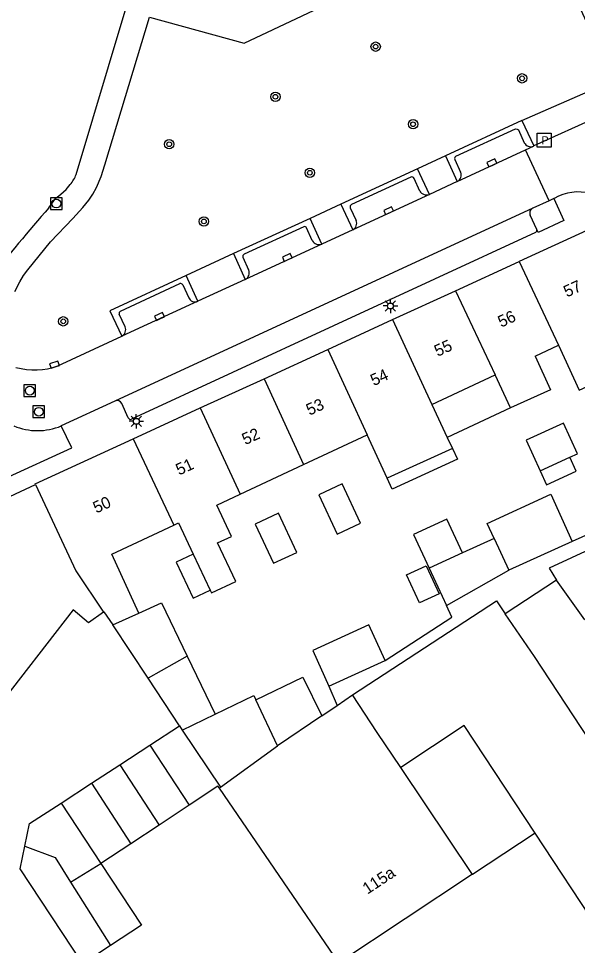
# Model space of a CAD drawing. Extents: x 132998 to 136004, y 396998 to 398512.
# Drawn here: x 133265.1 to 133312.9, y 398220.9 to 398300.1 of the extents above; entities that cross this region are included whole.
import ezdxf

# ---------------------------------------------------------------- set-up
doc = ezdxf.new("R2010")
doc.units = 0
for name, color, linetype in [('gg-afsc-erfafscheiding', 7, 'Continuous'), ('gg-anno-huisnummerreeks BGT', 7, 'Continuous'), ('gg-bbg-gedigitaliseerde bebouwing', 7, 'Continuous'), ('gg-bbg-gedigitaliseerde bijgebouw', 7, 'Continuous'), ('gg-bbg-hoofdgebouw', 7, 'Continuous'), ('gg-bbg-luifel en loopbrug', 7, 'Continuous'), ('gg-bbg-tussenscheiding', 7, 'Continuous'), ('gg-knt-verharding', 7, 'Continuous'), ('gg-knt-verharding nz', 7, 'Continuous'), ('gt-grn-groengrens', 7, 'Continuous'), ('gt-symb-boom', 7, 'Continuous'), ('gt-symb-brandput', 7, 'Continuous'), ('gt-symb-kolk', 7, 'Continuous'), ('gt-symb-lichtmast', 7, 'Continuous'), ('gt-symb-rioolschacht', 7, 'Continuous')]:
    doc.layers.add(name, color=color, linetype=linetype)

# ---------------------------------------------------------------- blocks, each defined once
blk = doc.blocks.new('gt0-BOOM')
at = {"layer": 'gt-symb-boom'}
for radius in [0.4, 0.2]:
    blk.add_circle((0, 0), radius, dxfattribs=at)
blk = doc.blocks.new('gt0-RS')
at = {"layer": 'gt-symb-rioolschacht'}
blk.add_lwpolyline([(-0.5, -0.5), (0.5, -0.5), (0.5, 0.5), (-0.5, 0.5)], close=True, dxfattribs=at)
blk.add_circle((0, 0), 0.375, dxfattribs=at)
blk = doc.blocks.new('gt0-KOLK')
at = {"layer": 'gt-symb-kolk'}
blk.add_lwpolyline([(0, 0), (0.375, 0), (0.375, 0.4), (-0.375, 0.4), (-0.375, 0), (0, 0)], dxfattribs=at)
blk = doc.blocks.new('gt0-BPUT')
at = {"layer": 'gt-symb-brandput'}
blk.add_lwpolyline([(-0.599, -0.599), (-0.599, 0.601), (0.601, 0.601), (0.601, -0.599)], close=True, dxfattribs=at)
blk.add_text('P', height=0.7, dxfattribs=at).set_placement((-0.233, -0.35))
blk = doc.blocks.new('gt0-LMAST')
at = {"layer": 'gt-symb-lichtmast'}
for p, q in [((-0.182, 0.173), (-0.447, 0.438)), ((-0.005, 0.246), (-0.005, 0.621)), ((0.172, 0.173), (0.437, 0.438)), ((-0.255, -0.004), (-0.63, -0.004)), ((-0.182, -0.181), (-0.447, -0.446)), ((-0.005, -0.254), (-0.005, -0.629)), ((0.437, -0.446), (0.172, -0.181)), ((0.245, -0.004), (0.62, -0.004))]:
    blk.add_line(p, q, dxfattribs=at)
blk.add_circle((-0.005, -0.004), 0.25, dxfattribs=at)

msp = doc.modelspace()

# ---------------------------------------------------------------- linework, layer by layer
at = {"layer": 'gg-afsc-erfafscheiding'}
for p, q in [((133314.647, 398256.426), (133312.447, 398255.425)), ((133291.651, 398243.064), (133292.351, 398241.413))]:
    msp.add_line(p, q, dxfattribs=at)
msp.add_lwpolyline([(133296.45, 398245.249), (133302.153, 398248.941), (133301.694, 398249.934)], dxfattribs=at)
at = {"layer": 'gg-bbg-gedigitaliseerde bebouwing'}
for p, q in [((133309.279, 398271.262), (133311.274, 398272.195)), ((133300.451, 398267.131), (133305.849, 398269.657)), ((133307.178, 398266.834), (133305.849, 398269.657)), ((133300.451, 398267.131), (133301.762, 398264.3)), ((133289.484, 398262.001), (133294.929, 398264.548)), ((133296.618, 398260.837), (133294.929, 398264.548)), ((133301.762, 398264.3), (133302.198, 398263.377)), ((133302.198, 398263.377), (133296.618, 398260.837)), ((133284.061, 398259.464), (133289.484, 398262.001)), ((133282.055, 398258.525), (133284.061, 398259.464)), ((133278.393, 398256.812), (133278.794, 398257)), ((133278.794, 398257), (133280.048, 398254.33)), ((133273.094, 398254.333), (133278.393, 398256.812)), ((133275.389, 398249.303), (133273.094, 398254.333)), ((133280.048, 398254.33), (133281.493, 398251.252)), ((133272.401, 398249.407), (133272.368, 398249.383)), ((133272.401, 398249.407), (133273.19, 398248.3)), ((133303.906, 398226.964), (133297.779, 398236.112)), ((133314.73, 398222.181), (133309.263, 398230.487)), ((133303.906, 398226.964), (133303.84, 398226.921))]:
    msp.add_line(p, q, dxfattribs=at)
for points in [[(133311.274, 398272.195), (133313.047, 398268.353), (133319.167, 398271.177)], [(133309.279, 398271.262), (133310.587, 398268.386), (133307.178, 398266.834)], [(133281.493, 398251.252), (133281.599, 398251.025), (133283.681, 398252.003), (133282.13, 398255.307), (133283.306, 398255.859), (133282.055, 398258.525)], [(133293.657, 398242.302), (133305.967, 398250.355), (133306.724, 398249.243)], [(133272.368, 398249.383), (133271.097, 398248.477), (133269.781, 398249.566), (133256.263, 398232.137), (133254.575, 398234.743)], [(133309.263, 398230.487), (133303.208, 398239.686), (133297.779, 398236.112)], [(133303.84, 398226.921), (133292.49, 398219.411), (133282.28, 398234.33)]]:
    msp.add_lwpolyline(points, dxfattribs=at)
at = {"layer": 'gg-bbg-gedigitaliseerde bijgebouw'}
for p, q in [((133309.699, 398261.46), (133312.247, 398262.621)), ((133305.757, 398255.676), (133303.063, 398254.449)), ((133312.447, 398255.425), (133307.018, 398252.954)), ((133303.063, 398254.449), (133300.206, 398253.149)), ((133300.206, 398253.149), (133301.694, 398249.934)), ((133301.694, 398249.934), (133307.018, 398252.954)), ((133311.106, 398252.123), (133306.724, 398249.243)), ((133276.196, 398243.726), (133273.19, 398248.3)), ((133279.533, 398245.608), (133276.196, 398243.726)), ((133291.651, 398243.064), (133296.45, 398245.249)), ((133292.351, 398241.413), (133293.657, 398242.302)), ((133291.046, 398240.523), (133292.351, 398241.413)), ((133279.106, 398239.304), (133281.91, 398240.664)), ((133276.347, 398238.019), (133278.866, 398239.663)), ((133278.866, 398239.663), (133279.106, 398239.304)), ((133273.766, 398236.334), (133276.347, 398238.019)), ((133271.34, 398234.75), (133273.766, 398236.334)), ((133268.755, 398233.062), (133271.34, 398234.75)), ((133279.705, 398232.875), (133277.132, 398231.178)), ((133277.132, 398231.178), (133274.713, 398229.583)), ((133274.713, 398229.583), (133272.148, 398227.891))]:
    msp.add_line(p, q, dxfattribs=at)
for points in [[(133312.247, 398262.621), (133312.885, 398262.911), (133311.69, 398265.536), (133308.504, 398264.085), (133309.699, 398261.46)], [(133294.355, 398256.991), (133292.787, 398260.343), (133290.791, 398259.409), (133292.359, 398256.058), (133294.355, 398256.991)], [(133305.757, 398255.676), (133305.165, 398256.954), (133310.603, 398259.473), (133312.447, 398255.425)], [(133288.912, 398254.488), (133287.344, 398257.84), (133285.348, 398256.906), (133286.916, 398253.555), (133288.912, 398254.488)], [(133316.568, 398255.946), (133310.482, 398253.146), (133311.106, 398252.123)], [(133275.389, 398249.303), (133277.331, 398250.189), (133279.533, 398245.608)], [(133296.45, 398245.249), (133295.065, 398248.293), (133290.265, 398246.108), (133291.651, 398243.064)], [(133285.398, 398241.893), (133289.404, 398243.835), (133291.046, 398240.523)], [(133281.91, 398240.664), (133285.221, 398242.269), (133285.398, 398241.893)], [(133282.28, 398234.33), (133282.165, 398234.498), (133279.705, 398232.875)], [(133265.665, 398229.366), (133266.063, 398231.305), (133268.755, 398233.062)], [(133272.979, 398220.892), (133270.608, 398219.328), (133265.267, 398227.426), (133265.665, 398229.366)], [(133272.148, 398227.891), (133275.616, 398222.632), (133272.979, 398220.892)]]:
    msp.add_lwpolyline(points, dxfattribs=at)
at = {"layer": 'gg-bbg-hoofdgebouw'}
for p, q in [((133313.69, 398282), (133307.898, 398279.341)), ((133302.466, 398276.847), (133307.898, 398279.341)), ((133297.093, 398274.381), (133302.466, 398276.847)), ((133291.555, 398271.838), (133297.093, 398274.381)), ((133286.1, 398269.334), (133291.555, 398271.838)), ((133280.641, 398266.828), (133286.1, 398269.334)), ((133274.923, 398264.203), (133280.641, 398266.828)), ((133266.53, 398260.35), (133274.923, 398264.203)), ((133266.562, 398260.281), (133266.53, 398260.35))]:
    msp.add_line(p, q, dxfattribs=at)
msp.add_lwpolyline([(133260.741, 398257.473), (133262.084, 398256.431), (133263.523, 398258.317), (133263.063, 398258.664), (133266.562, 398260.281)], dxfattribs=at)
at = {"layer": 'gg-bbg-luifel en loopbrug'}
for p, q in [((133307.178, 398266.834), (133301.762, 398264.3)), ((133279.533, 398245.608), (133281.91, 398240.664)), ((133278.866, 398239.663), (133276.196, 398243.726)), ((133309.263, 398230.487), (133303.906, 398226.964))]:
    msp.add_line(p, q, dxfattribs=at)
for points in [[(133302.198, 398263.377), (133302.648, 398262.442), (133297.048, 398259.893), (133296.618, 398260.837)], [(133309.699, 398261.46), (133310.24, 398260.273), (133312.788, 398261.433), (133312.247, 398262.621)], [(133303.063, 398254.449), (133301.729, 398257.326), (133298.874, 398256.023), (133300.206, 398253.149)], [(133280.048, 398254.33), (133278.6, 398253.65), (133280.046, 398250.572), (133281.493, 398251.252)], [(133298.286, 398252.568), (133299.956, 398253.327), (133301.058, 398250.944), (133299.395, 398250.174), (133298.286, 398252.568)]]:
    msp.add_lwpolyline(points, dxfattribs=at)
at = {"layer": 'gg-bbg-tussenscheiding'}
for p, q in [((133307.898, 398279.341), (133311.274, 398272.195)), ((133302.466, 398276.847), (133305.849, 398269.657)), ((133297.093, 398274.381), (133300.451, 398267.131)), ((133291.555, 398271.838), (133294.929, 398264.548)), ((133286.1, 398269.334), (133289.484, 398262.001)), ((133280.641, 398266.828), (133284.061, 398259.464)), ((133274.923, 398264.203), (133278.393, 398256.812)), ((133305.757, 398255.676), (133307.018, 398252.954)), ((133313.535, 398248.711), (133311.106, 398252.123)), ((133273.19, 398248.3), (133275.389, 398249.303)), ((133287.244, 398237.96), (133285.398, 398241.893)), ((133291.046, 398240.523), (133287.244, 398237.96)), ((133279.106, 398239.304), (133282.379, 398234.407)), ((133276.347, 398238.019), (133279.705, 398232.875)), ((133282.379, 398234.407), (133287.244, 398237.96)), ((133273.766, 398236.334), (133277.132, 398231.178)), ((133271.34, 398234.75), (133274.713, 398229.583)), ((133282.28, 398234.33), (133282.379, 398234.407)), ((133268.755, 398233.062), (133272.148, 398227.891)), ((133269.565, 398226.307), (133272.148, 398227.891)), ((133269.565, 398226.307), (133272.979, 398220.892))]:
    msp.add_line(p, q, dxfattribs=at)
for points in [[(133266.562, 398260.281), (133270.008, 398252.914), (133272.368, 398249.383)], [(133314.582, 398237.43), (133309.22, 398245.579), (133306.724, 398249.243)], [(133297.779, 398236.112), (133295.775, 398239.104), (133293.657, 398242.302)], [(133265.665, 398229.366), (133268.236, 398228.415), (133269.565, 398226.307)]]:
    msp.add_lwpolyline(points, dxfattribs=at)
at = {"layer": 'gg-knt-verharding'}
for p, q in [((133316.908, 398292.76), (133309.157, 398289.226)), ((133308.135, 398291.391), (133301.598, 398288.369)), ((133308.135, 398291.391), (133309.157, 398289.226)), ((133308.457, 398288.901), (133309.13, 398289.214)), ((133310.462, 398284.544), (133308.457, 398288.901)), ((133309.157, 398289.226), (133309.13, 398289.214)), ((133301.598, 398288.369), (133302.607, 398286.18)), ((133302.409, 398288.075), (133302.903, 398286.994)), ((133299.204, 398287.273), (133292.661, 398284.244)), ((133300.236, 398285.086), (133299.204, 398287.273)), ((133298.657, 398286.558), (133293.563, 398284.218)), ((133299.419, 398285.373), (133298.924, 398286.445)), ((133302.607, 398286.18), (133300.236, 398285.086)), ((133310.865, 398284.727), (133310.462, 398284.544)), ((133310.908, 398284.747), (133310.865, 398284.727)), ((133292.661, 398284.244), (133293.68, 398282.056)), ((133293.471, 398283.94), (133293.981, 398282.859)), ((133310.462, 398284.544), (133309.063, 398283.908)), ((133309.405, 398282.093), (133308.855, 398283.302)), ((133290.039, 398283.031), (133283.492, 398280.026)), ((133291.035, 398280.841), (133290.039, 398283.031)), ((133309.309, 398281.82), (133274.761, 398265.874)), ((133289.49, 398282.314), (133284.392, 398279.987)), ((133290.224, 398281.138), (133289.744, 398282.232)), ((133293.68, 398282.056), (133291.035, 398280.841)), ((133283.492, 398280.026), (133284.493, 398277.811)), ((133284.283, 398279.711), (133284.779, 398278.633)), ((133280.441, 398275.945), (133279.443, 398278.146)), ((133284.493, 398277.811), (133280.441, 398275.945)), ((133273.823, 398275.106), (133278.9, 398277.458)), ((133279.157, 398277.346), (133279.66, 398276.253)), ((133274.237, 398273.774), (133273.719, 398274.85)), ((133268.484, 398270.423), (133273.937, 398272.962)), ((133273.333, 398267.426), (133268.765, 398265.297)), ((133274.496, 398265.987), (133273.932, 398267.209))]:
    msp.add_line(p, q, dxfattribs=at)
for points in [[(133264.809, 398276.798), (133265.232, 398277.625), (133265.54, 398278.148), (133265.896, 398278.642), (133267.857, 398281.03), (133269.757, 398283.017), (133270.61, 398283.963), (133271.118, 398284.599), (133271.461, 398285.103), (133271.785, 398285.677), (133272.173, 398286.611), (133272.496, 398287.61), (133276.297, 398300.24), (133284.393, 398298.011), (133297.28, 398304.121), (133309.101, 398309.76), (133310.834, 398305.939), (133315.96, 398294.815)], [(133270.041, 398286.797), (133274.237, 398300.764), (133265.434, 398303.207)], [(133302.508, 398288.35), (133307.581, 398290.686), (133307.725, 398290.674), (133307.845, 398290.596), (133308.346, 398289.499)], [(133267.71, 398283.941), (133268.273, 398284.729), (133268.745, 398285.096), (133269.174, 398285.505), (133269.543, 398285.925)], [(133310.865, 398284.727), (133311.739, 398282.846), (133309.531, 398281.816), (133309.405, 398282.093)], [(133279.443, 398278.146), (133272.906, 398275.124), (133273.937, 398272.962)], [(133263.947, 398260.811), (133269.659, 398263.419), (133268.765, 398265.297)]]:
    msp.add_lwpolyline(points, dxfattribs=at)
for centre, radius, start, end in [((133308.888, 398289.769), 0.606, 206.48673, 293.55879), ((133302.606, 398288.159), 0.214, 117.21353, 203.18872), ((133267.16, 398287.864), 3.072, 320.86381, 339.67474), ((133298.741, 398286.384), 0.193, 18.41425, 115.70755), ((133302.328, 398286.742), 0.628, 296.38678, 23.64701), ((133299.992, 398285.697), 0.658, 209.47478, 291.81398), ((133312.956, 398281.18), 4.113, 31.93885, 119.867), ((133352.094, 398209.445), 112.562, 138.5613, 142.61912), ((133293.719, 398284.012), 0.258, 127.13622, 196.24138), ((133309.261, 398283.501), 0.452, 115.92137, 206.19068), ((133293.384, 398282.625), 0.641, 297.47284, 21.43071), ((133289.564, 398282.11), 0.217, 34.18997, 110.02627), ((133309.194, 398282.014), 0.225, 300.59782, 20.6539), ((133290.791, 398281.43), 0.637, 207.23102, 292.54205), ((133284.557, 398279.762), 0.278, 126.25519, 190.64395), ((133284.194, 398278.376), 0.639, 297.88298, 23.74819), ((133278.944, 398277.208), 0.254, 32.9182, 99.98688), ((133280.201, 398276.482), 0.588, 202.88878, 294.06602), ((133273.958, 398274.902), 0.245, 123.53627, 192.24483), ((133273.63, 398273.537), 0.651, 298.08966, 21.35602), ((133266.495, 398275.974), 5.896, 254.24326, 289.7132), ((133273.518, 398267.001), 0.463, 26.66569, 113.5064), ((133274.681, 398266.054), 0.197, 199.99277, 293.81896), ((133266.742, 398270.145), 5.253, 247.29744, 292.64597)]:
    msp.add_arc(centre, radius, start, end, dxfattribs=at)
at = {"layer": 'gg-knt-verharding nz'}
for p, q in [((133302.607, 398286.18), (133308.457, 398288.901)), ((133300.236, 398285.086), (133293.68, 398282.056)), ((133309.063, 398283.908), (133273.333, 398267.426)), ((133291.035, 398280.841), (133284.493, 398277.811)), ((133280.441, 398275.945), (133273.937, 398272.962))]:
    msp.add_line(p, q, dxfattribs=at)
at = {"layer": 'gt-grn-groengrens'}
for p, q in [((133308.135, 398291.391), (133315.96, 398294.815)), ((133301.598, 398288.369), (133299.204, 398287.273)), ((133292.661, 398284.244), (133290.039, 398283.031)), ((133283.492, 398280.026), (133279.443, 398278.146))]:
    msp.add_line(p, q, dxfattribs=at)

# ---------------------------------------------------------------- block references
at = {"layer": 'gt-symb-boom'}
for p in [(133295.641, 398297.712), (133308.161, 398295.005), (133287.068, 398293.426), (133298.84, 398291.076), (133277.992, 398289.376), (133290.014, 398286.93), (133280.957, 398282.774), (133268.938, 398274.235)]:
    msp.add_blockref('gt0-BOOM', p, dxfattribs=at)
at = {"layer": 'gt-symb-brandput'}
msp.add_blockref('gt0-BPUT', (133310.034, 398289.707), dxfattribs=at)
at = {"layer": 'gt-symb-kolk'}
for p, rotation in [((133305.652, 398287.596), 24.940842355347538), ((133296.836, 398283.514), 24.799940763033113), ((133288.175, 398279.516), 24.850660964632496), ((133277.24, 398274.477), 24.630289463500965), ((133268.252, 398270.345), 18.5012987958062)]:
    msp.add_blockref('gt0-KOLK', p, dxfattribs=dict(at, rotation=rotation))
at = {"layer": 'gt-symb-lichtmast'}
for p in [(133296.904, 398275.55), (133275.188, 398265.693)]:
    msp.add_blockref('gt0-LMAST', p, dxfattribs=at)
at = {"layer": 'gt-symb-rioolschacht'}
for p in [(133268.344, 398284.299), (133266.074, 398268.313), (133266.845, 398266.506)]:
    msp.add_blockref('gt0-RS', p, dxfattribs=at)

# ---------------------------------------------------------------- texts
at = {"layer": 'gg-anno-huisnummerreeks BGT'}
for s, rotation, p in [('57', 24.6, (133311.985, 398276.267)), ('56', 24.6, (133306.369, 398273.689)), ('55', 24.6, (133300.933, 398271.194)), ('54', 24.6, (133295.478, 398268.69)), ('53', 24.6, (133289.981, 398266.166)), ('52', 24.6, (133284.495, 398263.647)), ('51', 24.6, (133278.839, 398261.051)), ('50', 24.6, (133271.765, 398257.803)), ('115a', 33.5, (133294.938, 398225.227))]:
    msp.add_text(s, height=1, rotation=rotation, dxfattribs=at).set_placement(p)

doc.saveas('drawing.dxf')
